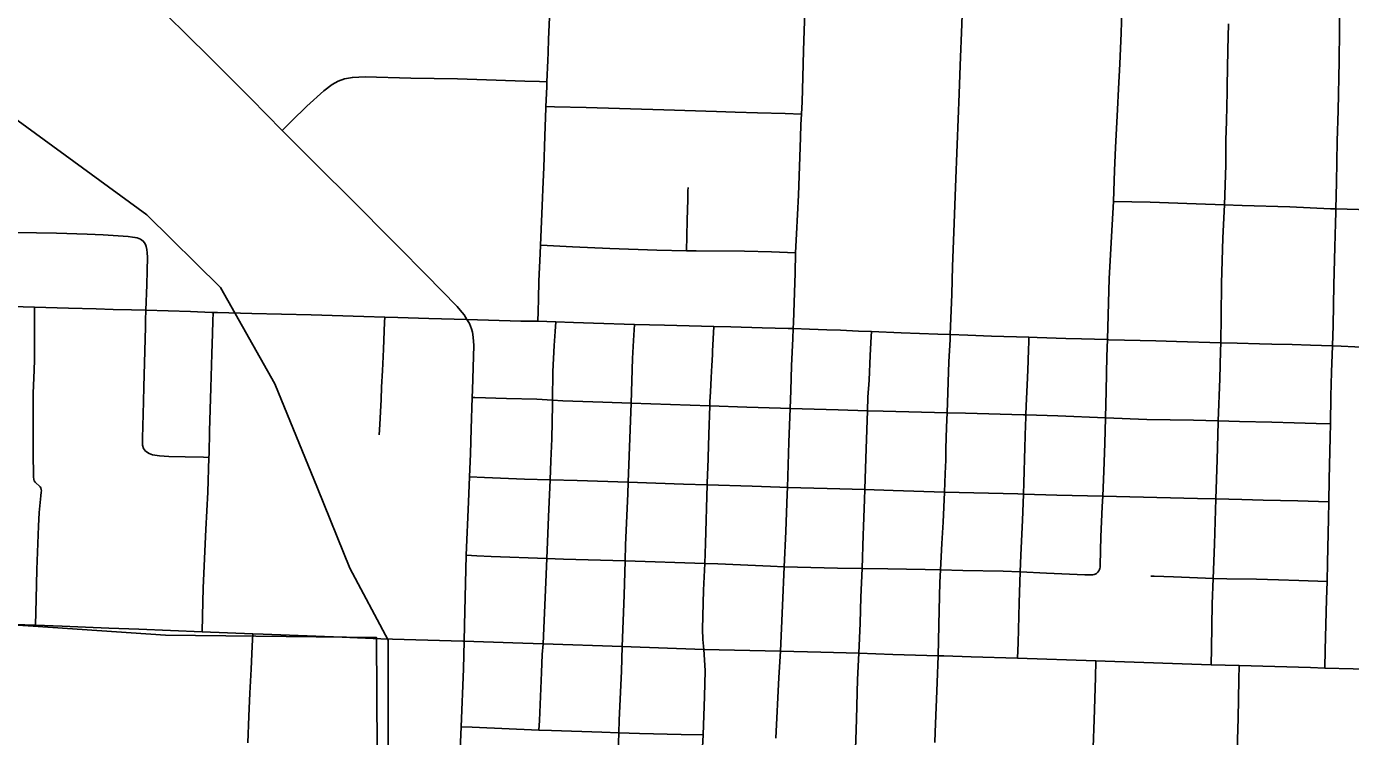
# Model space of a CAD drawing. Extents: x 0 to 34, y 0 to 22.
# Drawn here: x 7.601 to 8.32, y 14.406 to 14.792 of the extents above; entities that cross this region are included whole.
import ezdxf

# ---------------------------------------------------------------- set-up
doc = ezdxf.new("R2010")
doc.units = 0
for name, color, linetype in [('GM_X_City_Street', 7, 'Continuous'), ('GM_X_County_Road', 7, 'Continuous'), ('GM_X_Rail_Line', 7, 'Continuous'), ('GM_X_State_Route', 7, 'Continuous')]:
    doc.layers.add(name, color=color, linetype=linetype)

msp = doc.modelspace()

# ---------------------------------------------------------------- linework, layer by layer
at = {"layer": 'GM_X_City_Street'}
for points in [[(8.10314, 14.62478), (8.10393, 14.64673), (8.1044, 14.66179), (8.10511, 14.68057), (8.10593, 14.70489), (8.10687, 14.72817), (8.10793, 14.75575), (8.10852, 14.77104), (8.10934, 14.79352), (8.1098, 14.80394), (8.11022, 14.81597)], [(8.31064, 14.61863), (8.31105, 14.62985), (8.31142, 14.65178), (8.31197, 14.67229), (8.31237, 14.68531), (8.3125, 14.69144), (8.31253, 14.69312), (8.31279, 14.70756), (8.31325, 14.72988), (8.31377, 14.74667), (8.31435, 14.77341), (8.31446, 14.79017), (8.31462, 14.80961)], [(8.18248, 14.4949), (8.18331, 14.49564), (8.18388, 14.4965), (8.18413, 14.49708), (8.1843, 14.49773), (8.18446, 14.49848), (8.18456, 14.49929), (8.1847, 14.50739), (8.18494, 14.5149), (8.18568, 14.53132), (8.18595, 14.53699), (8.18659, 14.55053), (8.18705, 14.56561), (8.18734, 14.57957), (8.18782, 14.59419), (8.18822, 14.61289), (8.18847, 14.62208), (8.18939, 14.65528), (8.19107, 14.68455), (8.19171, 14.69714), (8.19231, 14.71395), (8.19292, 14.7265), (8.19387, 14.74709), (8.19453, 14.75847), (8.19529, 14.77204), (8.19594, 14.78867), (8.19638, 14.80098)], [(7.87922, 14.63204), (7.87934, 14.6374), (7.8795, 14.64425), (7.87973, 14.65388), (7.88032, 14.66884), (7.88054, 14.67336), (7.88172, 14.69913), (7.88183, 14.70384), (7.88234, 14.71572), (7.88294, 14.73272), (7.88333, 14.74306), (7.88348, 14.74786), (7.88351, 14.74871), (7.88393, 14.75955), (7.88404, 14.76218), (7.88452, 14.77374), (7.88468, 14.77805), (7.88493, 14.78533), (7.88553, 14.79721)], [(8.24478, 14.44538), (8.24495, 14.45418), (8.24544, 14.4785), (8.24588, 14.49233), (8.24654, 14.51091), (8.24736, 14.53551), (8.24806, 14.5568), (8.2486, 14.57727), (8.24863, 14.57792), (8.2496, 14.60086), (8.24995, 14.61575), (8.25005, 14.62035), (8.25016, 14.63488), (8.25045, 14.65264), (8.25113, 14.67734), (8.252, 14.69532), (8.25269, 14.71686), (8.25286, 14.73041), (8.25321, 14.74079), (8.25349, 14.75673), (8.25354, 14.75981), (8.25392, 14.77958), (8.2543, 14.79372)], [(7.74025, 14.73581), (7.74448, 14.73995), (7.74536, 14.74081), (7.75376, 14.74905), (7.76298, 14.75737), (7.76744, 14.76071), (7.77069, 14.76253), (7.77419, 14.76378), (7.77846, 14.76457), (7.78528, 14.76495), (7.8101, 14.76421), (7.83555, 14.76386), (7.84609, 14.7635), (7.87216, 14.76261), (7.88002, 14.76233), (7.88404, 14.76218)], [(7.88351, 14.74871), (7.88812, 14.74863), (7.90545, 14.74832), (7.94764, 14.74692), (7.97608, 14.74608), (7.98638, 14.74576), (7.99849, 14.74531), (8.01343, 14.74491), (8.02234, 14.74468)], [(7.95987, 14.67041), (7.96008, 14.67838), (7.96031, 14.68693), (7.96054, 14.69817), (7.96064, 14.70297), (7.96074, 14.70467)], [(8.19171, 14.69714), (8.21162, 14.69675), (8.23662, 14.69591), (8.252, 14.69532), (8.26156, 14.69495), (8.28748, 14.69417), (8.30971, 14.69321), (8.31253, 14.69312), (8.34356, 14.69232)], [(7.59502, 14.68037), (7.60681, 14.68017), (7.61764, 14.67997), (7.63438, 14.67945), (7.64303, 14.67899), (7.65662, 14.67812), (7.65904, 14.67779), (7.66031, 14.67759), (7.66146, 14.67734), (7.66245, 14.67701), (7.66327, 14.67664)], [(7.66617, 14.63801), (7.66685, 14.6519), (7.66704, 14.65956), (7.66711, 14.66681), (7.66698, 14.66919), (7.66676, 14.6711), (7.66645, 14.67273), (7.66611, 14.67378), (7.66558, 14.67472), (7.6648, 14.67566), (7.66409, 14.67619), (7.66327, 14.67664)], [(7.88054, 14.67336), (7.88429, 14.67316), (7.89787, 14.67245), (7.91828, 14.67167), (7.94381, 14.67068), (7.95987, 14.67041), (7.96509, 14.67032), (7.99145, 14.6701), (8.00601, 14.66972), (8.01908, 14.66921)], [(7.60624, 14.46683), (7.6066, 14.48104), (7.60708, 14.49719), (7.60745, 14.50651), (7.60788, 14.52071), (7.60828, 14.52817), (7.60882, 14.53359), (7.60923, 14.53725), (7.60944, 14.53921), (7.60949, 14.53987), (7.60943, 14.5407), (7.60923, 14.54148), (7.60877, 14.54209), (7.60608, 14.54459), (7.60557, 14.54539), (7.60537, 14.54614), (7.60527, 14.54755), (7.60521, 14.54957), (7.60511, 14.55883), (7.60496, 14.57998), (7.60513, 14.59305), (7.60556, 14.60547), (7.60573, 14.61105), (7.60579, 14.63283), (7.60581, 14.63966)], [(7.70053, 14.55809), (7.69749, 14.55815), (7.68757, 14.55834), (7.67878, 14.55853), (7.67373, 14.55891), (7.66985, 14.55953), (7.66811, 14.56018), (7.66603, 14.56152), (7.66495, 14.563), (7.66445, 14.56478), (7.66438, 14.56853), (7.66478, 14.58161), (7.66492, 14.58845), (7.66522, 14.59651), (7.66604, 14.62884), (7.66609, 14.63257), (7.66617, 14.63801)], [(7.69686, 14.46333), (7.69707, 14.47172), (7.69745, 14.48721), (7.69886, 14.51884), (7.69987, 14.53922), (7.70053, 14.55809), (7.7006, 14.56004), (7.70087, 14.57239), (7.70151, 14.59597), (7.70209, 14.61437), (7.7024, 14.62546), (7.70264, 14.63219), (7.70281, 14.6369)], [(7.79303, 14.57038), (7.79333, 14.57596), (7.79373, 14.58278), (7.794, 14.58958), (7.79425, 14.5963), (7.79472, 14.60526), (7.7949, 14.60887), (7.79527, 14.61687), (7.79588, 14.63158), (7.79599, 14.63429)], [(7.882, 14.45675), (7.88247, 14.46526), (7.88346, 14.49035), (7.88401, 14.50316), (7.88499, 14.5258), (7.88582, 14.54593), (7.88625, 14.55627), (7.88672, 14.56808), (7.88704, 14.58673), (7.88707, 14.58921), (7.88732, 14.60476), (7.88804, 14.61898), (7.88849, 14.62642), (7.88882, 14.63182)], [(7.92821, 14.54459), (7.92975, 14.58759), (7.93062, 14.61175), (7.93112, 14.62165), (7.93154, 14.63031)], [(7.97111, 14.54317), (7.97134, 14.54944), (7.97143, 14.55189), (7.97195, 14.57045), (7.97251, 14.58601), (7.9726, 14.58832), (7.97283, 14.59378), (7.9733, 14.60134), (7.97352, 14.60487), (7.97366, 14.6078), (7.97392, 14.614), (7.97399, 14.6158), (7.9747, 14.62927)], [(8.05343, 14.4516), (8.05413, 14.46795), (8.05462, 14.4821), (8.05525, 14.49771), (8.05587, 14.51585), (8.05601, 14.52059), (8.05651, 14.53513), (8.05669, 14.54056), (8.05689, 14.54664), (8.05739, 14.56265), (8.05814, 14.58343), (8.0584, 14.59086), (8.05901, 14.60005), (8.05966, 14.6135), (8.06024, 14.6237), (8.0604, 14.62644)], [(8.13972, 14.44895), (8.14008, 14.45732), (8.14057, 14.47901), (8.14116, 14.49591), (8.14152, 14.50499), (8.14237, 14.524), (8.14275, 14.53322), (8.14291, 14.5381), (8.1431, 14.54432), (8.14362, 14.56348), (8.14374, 14.56961), (8.144, 14.57575), (8.14416, 14.57941), (8.14423, 14.58118), (8.14439, 14.58618), (8.14512, 14.60124), (8.14541, 14.6104), (8.14558, 14.61699), (8.1457, 14.62027), (8.1458, 14.62337)], [(8.30647, 14.44359), (8.30675, 14.45358), (8.30752, 14.48089), (8.30777, 14.49071), (8.30802, 14.50075), (8.30854, 14.52487), (8.30872, 14.53395), (8.30895, 14.54607), (8.3095, 14.56904), (8.30961, 14.57625), (8.30985, 14.59136), (8.31021, 14.60444), (8.31064, 14.61863)], [(7.84351, 14.59062), (7.84486, 14.59058), (7.86214, 14.59012), (7.87856, 14.58965), (7.88707, 14.58921), (7.89276, 14.5889), (7.91446, 14.58815), (7.92975, 14.58759), (7.97251, 14.58601), (7.99255, 14.58533), (8.01091, 14.58481), (8.01615, 14.58466)], [(8.01615, 14.58466), (8.04227, 14.58387), (8.05814, 14.58343), (8.06669, 14.5832), (8.10136, 14.5823), (8.11131, 14.58204), (8.14288, 14.58122), (8.14423, 14.58118), (8.16148, 14.58061), (8.18734, 14.57957), (8.20985, 14.57869), (8.23519, 14.57822), (8.24863, 14.57792), (8.26015, 14.57767), (8.2777, 14.57723), (8.28982, 14.57682), (8.30189, 14.57641), (8.30961, 14.57625)], [(7.96923, 14.45363), (7.96878, 14.45907), (7.96862, 14.46474), (7.96919, 14.48593), (7.9698, 14.50041), (7.97026, 14.51129), (7.97111, 14.54317)], [(8.09994, 14.53922), (8.13984, 14.53819), (8.14291, 14.5381), (8.16094, 14.53762), (8.18595, 14.53699), (8.23731, 14.53572), (8.24736, 14.53551), (8.2615, 14.53522), (8.27309, 14.53492), (8.29184, 14.53449), (8.30872, 14.53395)], [(7.84023, 14.50485), (7.84593, 14.5046), (7.85385, 14.50425), (7.88401, 14.50316), (7.89309, 14.50283), (7.92654, 14.50178), (7.9698, 14.50041), (7.97689, 14.50019), (8.00544, 14.49905), (8.01296, 14.49867)], [(8.01296, 14.49867), (8.04196, 14.49796), (8.05525, 14.49771), (8.06925, 14.49745), (8.08953, 14.49712), (8.09787, 14.49693), (8.10998, 14.49666), (8.13188, 14.49624), (8.14116, 14.49591), (8.15536, 14.49523), (8.17612, 14.49428), (8.17813, 14.4942), (8.17981, 14.4942), (8.18051, 14.49428), (8.18121, 14.49445), (8.18187, 14.49461), (8.18248, 14.4949)], [(8.21204, 14.49359), (8.21386, 14.49359), (8.22436, 14.49315), (8.24171, 14.49245), (8.24588, 14.49233), (8.2534, 14.49211), (8.26944, 14.49186), (8.28139, 14.4915), (8.29238, 14.49126), (8.30777, 14.49071)], [(7.72158, 14.40289), (7.72222, 14.41751), (7.72276, 14.42994), (7.72338, 14.44297), (7.72396, 14.45542), (7.72428, 14.4622)], [(7.87973, 14.40992), (7.87995, 14.41508), (7.88105, 14.44109), (7.88153, 14.45101), (7.882, 14.45675)], [(7.96448, 14.36429), (7.96648, 14.36952), (7.96689, 14.37157), (7.96799, 14.39066), (7.96884, 14.40721), (7.96963, 14.42804), (7.96992, 14.44213), (7.96968, 14.44797), (7.96923, 14.45363)], [(8.04998, 14.36178), (8.05034, 14.36914), (8.05142, 14.39574), (8.05178, 14.40453), (8.05211, 14.41587), (8.05277, 14.43728), (8.05343, 14.4516)], [(8.17132, 14.1), (8.17149, 14.1057), (8.17287, 14.16171), (8.17357, 14.18602), (8.1737, 14.19053), (8.17373, 14.1945), (8.17495, 14.23107), (8.17607, 14.26006), (8.17634, 14.27082), (8.17676, 14.27715), (8.17772, 14.30981), (8.17777, 14.31419), (8.17821, 14.32558), (8.17869, 14.34479), (8.17927, 14.35774), (8.17953, 14.36378), (8.18035, 14.38875), (8.18066, 14.40064), (8.18128, 14.41541), (8.18197, 14.43837), (8.18224, 14.44751)], [(8.24976, 14.1), (8.24976, 14.10127), (8.25049, 14.12961), (8.2521, 14.17866), (8.25352, 14.23058), (8.25467, 14.26394), (8.25486, 14.26914), (8.25504, 14.27452), (8.25629, 14.31457), (8.25789, 14.36441), (8.25945, 14.41624), (8.25992, 14.43739), (8.26009, 14.44493)], [(7.83746, 14.4117), (7.84351, 14.4115), (7.87973, 14.40992)], [(7.87973, 14.40992), (7.8866, 14.40968), (7.91387, 14.40871), (7.92317, 14.40838)], [(7.92317, 14.40838), (7.93436, 14.40809), (7.95689, 14.40752), (7.96884, 14.40721)]]:
    msp.add_lwpolyline(points, dxfattribs=at)
at = {"layer": 'GM_X_County_Road'}
for p, q in [((7.81992, 14.63363), (7.84063, 14.63307)), ((7.87922, 14.63204), (7.88882, 14.63182))]:
    msp.add_line(p, q, dxfattribs=at)
for points in [[(8.02234, 14.74468), (8.02262, 14.75137), (8.02308, 14.76464), (8.02335, 14.77908), (8.02372, 14.79011), (8.02435, 14.80465), (8.0248, 14.81765)], [(7.74025, 14.73581), (7.72329, 14.75304), (7.70038, 14.77587), (7.68894, 14.78729), (7.67748, 14.79868), (7.67602, 14.80014)], [(8.01908, 14.66921), (8.01954, 14.67961), (8.02062, 14.70051), (8.02172, 14.7319), (8.02195, 14.73906), (8.02234, 14.74468)], [(7.7558, 14.7202), (7.74379, 14.73221), (7.74025, 14.73581)], [(7.84063, 14.63307), (7.83912, 14.63549), (7.83697, 14.6381), (7.83529, 14.64013), (7.81847, 14.65737), (7.80306, 14.6729), (7.77556, 14.70063), (7.76216, 14.71384), (7.7558, 14.7202)], [(8.01785, 14.62808), (8.01798, 14.63132), (8.0187, 14.65295), (8.0189, 14.65818), (8.01908, 14.66921)], [(7.57999, 14.64041), (7.58182, 14.64036), (7.59956, 14.63982), (7.60581, 14.63966)], [(7.60581, 14.63966), (7.62419, 14.63919), (7.6393, 14.63883), (7.64845, 14.63852), (7.65843, 14.63824), (7.66617, 14.63801)], [(7.66617, 14.63801), (7.69043, 14.63728), (7.70217, 14.63689), (7.70281, 14.6369)], [(7.70281, 14.6369), (7.70523, 14.63691), (7.72375, 14.63627), (7.75603, 14.63552), (7.78455, 14.63463), (7.79599, 14.63429)], [(7.79599, 14.63429), (7.80316, 14.63408), (7.81992, 14.63363)], [(7.84351, 14.59062), (7.84364, 14.59472), (7.84429, 14.61894), (7.84407, 14.62341), (7.84365, 14.62611), (7.84305, 14.62803), (7.84194, 14.63076), (7.84063, 14.63307)], [(7.84063, 14.63307), (7.86985, 14.6322), (7.87922, 14.63204)], [(7.88882, 14.63182), (7.89855, 14.63146), (7.90929, 14.63111), (7.93154, 14.63031)], [(7.93154, 14.63031), (7.94784, 14.6299), (7.9747, 14.62927)], [(7.9747, 14.62927), (7.98386, 14.62904), (8.00103, 14.62858), (8.01517, 14.62816), (8.01785, 14.62808)], [(8.01615, 14.58466), (8.01653, 14.59441), (8.01686, 14.60778), (8.01765, 14.62263), (8.01785, 14.62808)], [(8.01785, 14.62808), (8.02676, 14.62777), (8.03603, 14.62742), (8.04345, 14.62718), (8.0533, 14.62671), (8.0604, 14.62644)], [(8.0604, 14.62644), (8.07639, 14.62582), (8.09643, 14.625), (8.10314, 14.62478)], [(8.10136, 14.5823), (8.10232, 14.60993), (8.10299, 14.62218), (8.10314, 14.62478)], [(8.10314, 14.62478), (8.11272, 14.62446), (8.1256, 14.62405), (8.1458, 14.62337)], [(8.1458, 14.62337), (8.15035, 14.62323), (8.16581, 14.62277), (8.17442, 14.62245), (8.18847, 14.62208)], [(8.18847, 14.62208), (8.18929, 14.62205), (8.21477, 14.62136), (8.22601, 14.62109), (8.25005, 14.62035)], [(8.25005, 14.62035), (8.25902, 14.62008), (8.27107, 14.61983), (8.27777, 14.61966), (8.28879, 14.61936), (8.29867, 14.61907), (8.31064, 14.61863)], [(8.31064, 14.61863), (8.31543, 14.61846), (8.33033, 14.61781), (8.34967, 14.61745)], [(7.84198, 14.5475), (7.84251, 14.55998), (7.843, 14.57361), (7.84351, 14.59062)], [(8.01466, 14.54178), (8.01553, 14.56642), (8.01615, 14.58466)], [(8.09994, 14.53922), (8.10041, 14.5493), (8.10064, 14.55658), (8.10074, 14.56275), (8.1011, 14.57452), (8.10136, 14.5823)], [(7.84023, 14.50485), (7.84141, 14.53393), (7.84198, 14.5475)], [(7.84198, 14.5475), (7.85013, 14.54718), (7.87184, 14.54633), (7.88582, 14.54593)], [(7.88582, 14.54593), (7.90043, 14.54552), (7.92821, 14.54459)], [(7.92654, 14.50178), (7.92683, 14.51048), (7.92795, 14.53832), (7.92821, 14.54459)], [(7.92821, 14.54459), (7.95821, 14.5436), (7.97111, 14.54317)], [(7.97111, 14.54317), (7.99557, 14.54237), (8.01048, 14.54191), (8.01466, 14.54178)], [(8.01296, 14.49867), (8.01375, 14.51782), (8.01452, 14.53835), (8.01466, 14.54178)], [(8.01466, 14.54178), (8.03632, 14.54117), (8.05669, 14.54056)], [(8.05669, 14.54056), (8.07206, 14.54009), (8.09994, 14.53922)], [(8.09787, 14.49693), (8.09857, 14.51135), (8.09918, 14.52291), (8.09994, 14.53922)], [(7.83912, 14.45819), (7.83936, 14.4667), (7.84023, 14.50485)], [(7.92502, 14.45534), (7.92593, 14.48322), (7.92654, 14.50178)], [(8.01084, 14.45275), (8.01199, 14.47763), (8.01296, 14.49867)], [(8.09657, 14.45029), (8.09718, 14.47505), (8.09753, 14.49), (8.09787, 14.49693)], [(7.83746, 14.4117), (7.83869, 14.44322), (7.83912, 14.45819)], [(7.92317, 14.40838), (7.92337, 14.4152), (7.92455, 14.44183), (7.92502, 14.45534)], [(8.00846, 14.40553), (8.01004, 14.43844), (8.01084, 14.45275)], [(8.09467, 14.40309), (8.09485, 14.40867), (8.09603, 14.43577), (8.09657, 14.45029)], [(7.83572, 14.36892), (7.83679, 14.3948), (7.83746, 14.4117)], [(7.92142, 14.36565), (7.92164, 14.37102), (7.92294, 14.40292), (7.92317, 14.40838)]]:
    msp.add_lwpolyline(points, dxfattribs=at)
at = {"layer": 'GM_X_Rail_Line'}
for points in [[(7.79064, 14.1), (7.78913, 14.1611), (7.79204, 14.36799), (7.79153, 14.46015), (7.677, 14.46153), (7.60496, 14.46627), (7.49657, 14.47337), (7.05115, 14.48868), (6.66774, 14.50202), (6.45165, 14.5087), (6.05172, 14.93362), (5.36169, 14.95898), (5.28222, 14.96063)], [(7.31856, 14.9442), (7.38048, 14.8994), (7.66683, 14.68998), (7.70674, 14.6504), (7.73626, 14.59802), (7.75952, 14.54134), (7.77697, 14.49795), (7.79788, 14.45882), (7.79781, 14.41028), (7.7965, 14.24281), (7.79489, 14.15133), (7.79695, 14.1)]]:
    msp.add_lwpolyline(points, dxfattribs=at)
at = {"layer": 'GM_X_State_Route'}
for p, q in [((7.69686, 14.46333), (7.72428, 14.4622)), ((7.96923, 14.45363), (8.01084, 14.45275))]:
    msp.add_line(p, q, dxfattribs=at)
for points in [[(7.21947, 14.4807), (7.23286, 14.48023), (7.291, 14.47817), (7.31063, 14.47746), (7.33543, 14.47658), (7.38626, 14.47477), (7.39062, 14.47461), (7.41614, 14.47358), (7.44015, 14.47273), (7.46885, 14.47137), (7.49688, 14.47044), (7.53566, 14.46927), (7.57657, 14.46792), (7.58909, 14.46737), (7.60624, 14.46683), (7.62075, 14.46627), (7.64621, 14.46525), (7.66235, 14.46467), (7.69686, 14.46333)], [(7.72428, 14.4622), (7.73003, 14.46195), (7.7728, 14.46037), (7.79393, 14.45951), (7.83848, 14.45815), (7.83912, 14.45819)], [(7.83912, 14.45819), (7.86562, 14.45733), (7.882, 14.45675), (7.92502, 14.45534), (7.96923, 14.45363)], [(8.01084, 14.45275), (8.03275, 14.45221), (8.05343, 14.4516)], [(8.05343, 14.4516), (8.07185, 14.45098), (8.09657, 14.45029), (8.09956, 14.45018)], [(8.09956, 14.45018), (8.11454, 14.44965), (8.13972, 14.44895), (8.18224, 14.44751), (8.18728, 14.44734)], [(8.18728, 14.44734), (8.24478, 14.44538), (8.26009, 14.44493)], [(8.26009, 14.44493), (8.29876, 14.4438), (8.30647, 14.44359), (8.32187, 14.44318), (8.33622, 14.44279), (8.39944, 14.44106), (8.42098, 14.44049), (8.42197, 14.44047)]]:
    msp.add_lwpolyline(points, dxfattribs=at)

doc.saveas('drawing.dxf')
